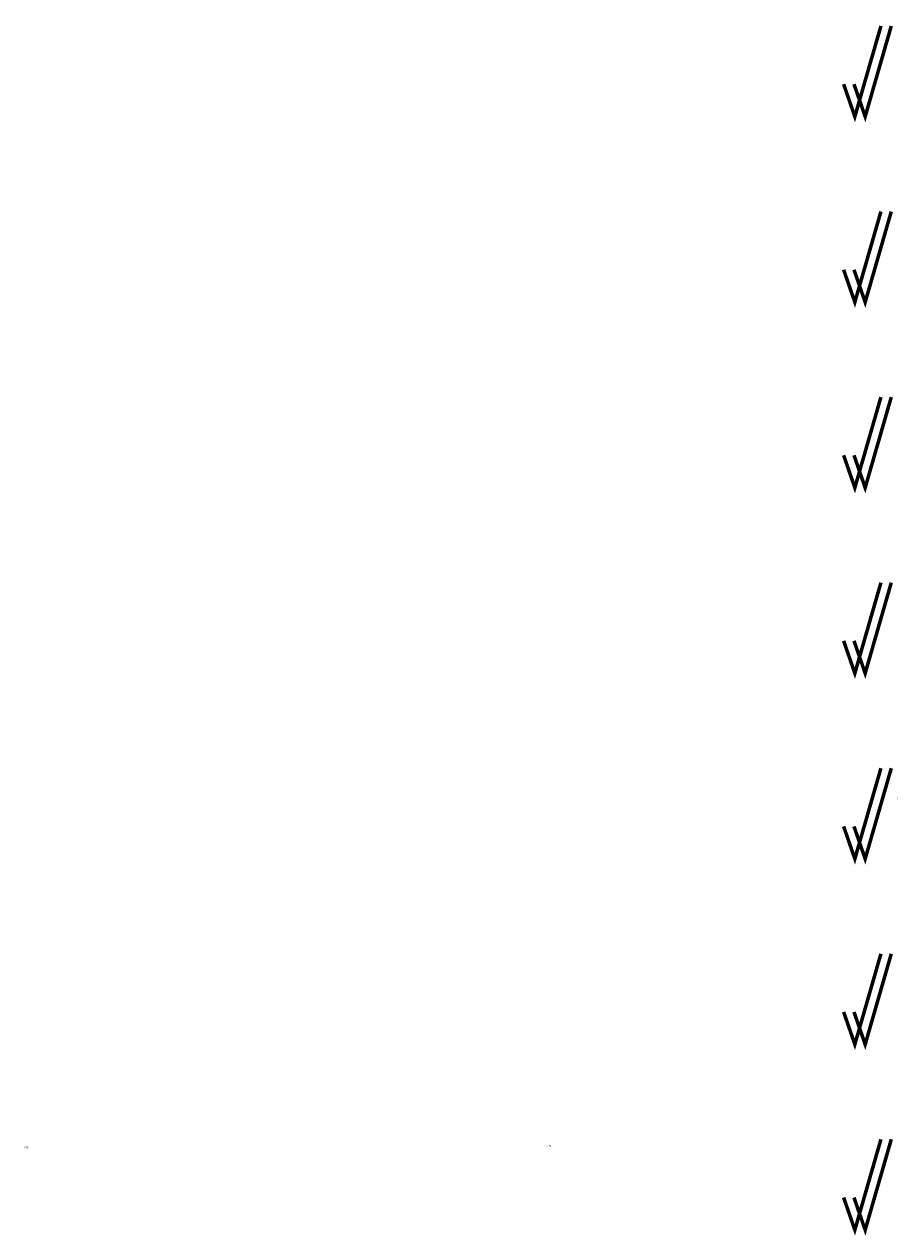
# Model space of a CAD drawing. Header units: millimetres. Extents: x 2063114 to 14983986, y -126020516 to 213791.
# Tile 359 of 656: x 2120672 to 2318503, y -1107752 to -833523. Entities that reach past the tile are written whole.
import ezdxf

# ---------------------------------------------------------------- set-up
doc = ezdxf.new("R2010")
doc.units = ezdxf.units.MM
doc.layers.add('лестницы', color=7, linetype='Continuous', lineweight=9)
doc.layers.add('раз.нар', color=250, linetype='Continuous', lineweight=20)
doc.styles.get("Standard").update_dxf_attribs({"font": 'arial.ttf'})
doc.styles.add('TIMES NEW', font='times.ttf', dxfattribs={"height": 200})
doc.styles.add('Times New Roman', font='times.ttf')

msp = doc.modelspace()

# ---------------------------------------------------------------- linework, layer by layer
at = {"layer": 'раз.нар', "color": 253, "const_width": 800}
for points in [[(2306242.32926, -847096.46424), (2308776.65234, -854427.9218), (2314686.467, -833923.0548)], [(2308585.15234, -847096.46424), (2311119.47542, -854427.9218), (2317029.29008, -833923.0548)], [(2306242.32926, -889096.46424), (2308776.65234, -896427.9218), (2314686.467, -875923.0548)], [(2308585.15234, -889096.46424), (2311119.47542, -896427.9218), (2317029.29008, -875923.0548)], [(2306242.32926, -931096.46424), (2308776.65234, -938427.9218), (2314686.467, -917923.0548)], [(2308585.15234, -931096.46424), (2311119.47542, -938427.9218), (2317029.29008, -917923.0548)], [(2306242.32926, -973096.46424), (2308776.65234, -980427.9218), (2314686.467, -959923.0548)], [(2308585.15234, -973096.46424), (2311119.47542, -980427.9218), (2317029.29008, -959923.0548)], [(2306242.32926, -1015096.46424), (2308776.65234, -1022427.9218), (2314686.467, -1001923.0548)], [(2308585.15234, -1015096.46424), (2311119.47542, -1022427.9218), (2317029.29008, -1001923.0548)], [(2306242.32926, -1057096.46424), (2308776.65234, -1064427.9218), (2314686.467, -1043923.0548)], [(2308585.15234, -1057096.46424), (2311119.47542, -1064427.9218), (2317029.29008, -1043923.0548)], [(2306242.32926, -1099096.46424), (2308776.65234, -1106427.9218), (2314686.467, -1085923.0548)], [(2308585.15234, -1099096.46424), (2311119.47542, -1106427.9218), (2317029.29008, -1085923.0548)]]:
    msp.add_lwpolyline(points, dxfattribs=at)

# ---------------------------------------------------------------- texts
at = {"insert": (2326216.15279, -1008620.69651), "char_height": 250, "width": 102.5, "attachment_point": 1}
msp.add_mtext('\\pi-31.54332;2', dxfattribs=at)
at = {"lineweight": 9, "insert": (2330455.61872, -1087591.74177), "char_height": 350, "attachment_point": 1, "style": 'TIMES NEW'}
msp.add_mtext('\\pi-600.0721;  ОП1', dxfattribs=at)
at = {"layer": 'лестницы', "lineweight": 25, "ltscale": 20, "insert": (2344467.98374, -1087198.65617), "char_height": 350, "width": 1975.4618922, "attachment_point": 2, "style": 'Times New Roman'}
msp.add_mtext('\\pi-600.0721;  ОП1', dxfattribs=at)

doc.saveas('drawing.dxf')
